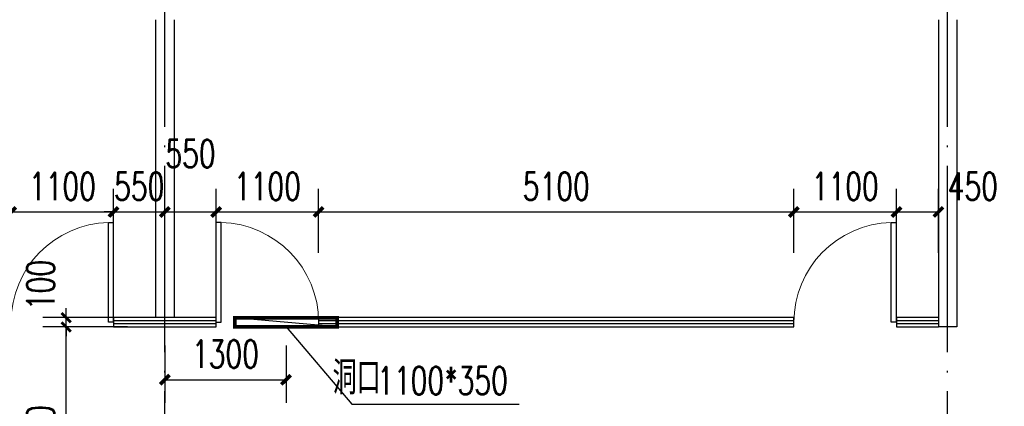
# Model space of a CAD drawing. Extents: x 797781 to 1255204, y 21234 to 1024248.
# Tile 754 of 1056: x 970550 to 981116, y 764928 to 769081. Entities that reach past the tile are written whole.
import ezdxf

# ---------------------------------------------------------------- set-up
doc = ezdxf.new("R2010")
doc.units = 0
doc.header["$LTSCALE"] = 1000
doc.header["$MEASUREMENT"] = 0
doc.linetypes.add('230303生产综合楼-平面图_t8$0$DOTE', pattern=[2.42, 2, -0.2, 0.02, -0.2])
for name, color, linetype in [('230303生产综合楼-平面图_t8$0$DIM_LEAD', 3, 'Continuous'), ('230303生产综合楼-平面图_t8$0$DOOR_FIRE', 4, 'Continuous'), ('230303生产综合楼-平面图_t8$0$DOTE', 1, '230303生产综合楼-平面图_t8$0$DOTE'), ('230303生产综合楼-平面图_t8$0$PUB_DIM', 3, 'Continuous'), ('230303生产综合楼-平面图_t8$0$PUB_TEXT', 7, 'Continuous'), ('230303生产综合楼-平面图_t8$0$WALL', 40, 'Continuous'), ('230303生产综合楼-平面图_t8$0$条件', 7, 'Continuous'), ('CURTWALL', 4, 'Continuous'), ('PUB_DIM', 3, 'Continuous')]:
    doc.layers.add(name, color=color, linetype=linetype)
doc.styles.add('230303生产综合楼-平面图_t8$0$_TCH_DIM', font='SIMPLEX', dxfattribs={"bigfont": 'GBCBIG'})
doc.styles.add('230303生产综合楼-平面图_T8$0$_TCH_DIM_T3', font='SIMPLEX', dxfattribs={"width": 0.705882, "bigfont": 'GBCBIG'})
doc.styles.add('_TCH_DIM_T3', font='SIMPLEX', dxfattribs={"width": 0.705882, "bigfont": 'GBCBIG'})
doc.dimstyles.new('230303生产综合楼-平面图_T8$0$_TCH_ARCH&&100', dxfattribs={"dimtxt": 297.5, "dimasz": 100, "dimexe": 250, "dimexo": 300, "dimgap": 126.25, "dimtad": 1, "dimdec": 0, "dimzin": 0, "dimdsep": 46, "dimtxsty": '230303生产综合楼-平面图_T8$0$_TCH_DIM_T3', "dimblk": '230303生产综合楼-平面图_t8$0$_ArchTick', "dimcen": 0.09, "dimclrt": 7, "dimazin": 2, "dimtfac": 1, "dimtdec": 0, "dimtix": 1, "dimtmove": 2, "dimatfit": 3, "dimfxl": 1, "dimtolj": 1, "dimtzin": 0, "dimarcsym": 0})
doc.dimstyles.new('_TCH_ARCH&&100', dxfattribs={"dimtxt": 297.5, "dimasz": 100, "dimexe": 250, "dimexo": 300, "dimgap": 126.25, "dimtad": 1, "dimdec": 0, "dimzin": 0, "dimdsep": 46, "dimtxsty": '_TCH_DIM_T3', "dimblk": 'ARCHTICK', "dimcen": 0.09, "dimclrt": 7, "dimazin": 2, "dimtfac": 1, "dimtdec": 0, "dimtix": 1, "dimtmove": 2, "dimatfit": 3, "dimfxl": 1, "dimtolj": 1, "dimtzin": 0, "dimarcsym": 0})

# ---------------------------------------------------------------- blocks, each defined once
blk = doc.blocks.new('_ArchTick')
at = {"color": 0, "linetype": 'ByBlock', "const_width": 0.4}
blk.add_lwpolyline([(-0.5, -0.5), (0.5, 0.5)], dxfattribs=at)
blk = doc.blocks.new('*D6488')
at = {"layer": 'Defpoints', "color": 0, "transparency": 16777216}
for p in [(1171201, 565831), (1172501, 565831), (1172501, 565165)]:
    blk.add_point(p, dxfattribs=at)
at = {"layer": 'PUB_DIM', "color": 0, "lineweight": -2, "transparency": 16777216}
for p, q in [((1171201, 565531), (1171201, 564915)), ((1172501, 565531), (1172501, 564915)), ((1171201, 565165), (1172501, 565165))]:
    blk.add_line(p, q, dxfattribs=at)
at = {"layer": 'PUB_DIM', "color": 0, "lineweight": -2, "transparency": 16777216, "xscale": 100, "yscale": 100, "zscale": 100, "rotation": 180}
blk.add_blockref('_ArchTick', (1171201, 565165), dxfattribs=at)
at = {"layer": 'PUB_DIM', "color": 0, "lineweight": -2, "transparency": 16777216, "xscale": 100, "yscale": 100, "zscale": 100}
blk.add_blockref('_ArchTick', (1172501, 565165), dxfattribs=at)
at = {"layer": 'PUB_DIM', "color": 7, "transparency": 16777216, "insert": (1171851, 565440), "char_height": 297.5, "attachment_point": 5, "style": '_TCH_DIM_T3'}
blk.add_mtext('\\A1;1300', dxfattribs=at)
blk = doc.blocks.new('*D2614')
at = {"layer": 'Defpoints', "color": 0, "transparency": 16777216}
for p in [(971558, 767016), (970458, 766276), (971558, 766276)]:
    blk.add_point(p, dxfattribs=at)
at = {"layer": 'PUB_DIM', "color": 0, "lineweight": -2, "transparency": 16777216}
for p, q in [((970458, 766576), (970458, 767266)), ((971558, 766576), (971558, 767266)), ((970458, 767016), (971558, 767016))]:
    blk.add_line(p, q, dxfattribs=at)
at = {"layer": 'PUB_DIM', "color": 0, "lineweight": -2, "transparency": 16777216, "xscale": 100, "yscale": 100, "zscale": 100, "rotation": 180}
blk.add_blockref('_ArchTick', (970458, 767016), dxfattribs=at)
at = {"layer": 'PUB_DIM', "color": 0, "lineweight": -2, "transparency": 16777216, "xscale": 100, "yscale": 100, "zscale": 100}
blk.add_blockref('_ArchTick', (971558, 767016), dxfattribs=at)
at = {"layer": 'PUB_DIM', "color": 7, "transparency": 16777216, "insert": (971008, 767291), "char_height": 297.5, "attachment_point": 5, "style": '_TCH_DIM_T3'}
blk.add_mtext('\\A1;1100', dxfattribs=at)
blk = doc.blocks.new('*D2615')
at = {"layer": 'Defpoints', "color": 0, "transparency": 16777216}
for p in [(972108, 767016), (971558, 766276), (972108, 766276)]:
    blk.add_point(p, dxfattribs=at)
at = {"layer": 'PUB_DIM', "color": 0, "lineweight": -2, "transparency": 16777216}
for p, q in [((971558, 766576), (971558, 767266)), ((972108, 766576), (972108, 767266)), ((971558, 767016), (971458, 767016)), ((971558, 767016), (972108, 767016)), ((972108, 767016), (972208, 767016))]:
    blk.add_line(p, q, dxfattribs=at)
at = {"layer": 'PUB_DIM', "color": 0, "lineweight": -2, "transparency": 16777216, "xscale": 100, "yscale": 100, "zscale": 100}
blk.add_blockref('_ArchTick', (971558, 767016), dxfattribs=at)
at = {"layer": 'PUB_DIM', "color": 0, "lineweight": -2, "transparency": 16777216, "xscale": 100, "yscale": 100, "zscale": 100, "rotation": 180}
blk.add_blockref('_ArchTick', (972108, 767016), dxfattribs=at)
at = {"layer": 'PUB_DIM', "color": 7, "transparency": 16777216, "insert": (971833, 767291), "char_height": 297.5, "attachment_point": 5, "style": '_TCH_DIM_T3'}
blk.add_mtext('\\A1;550', dxfattribs=at)
blk = doc.blocks.new('*D2616')
at = {"layer": 'Defpoints', "color": 0, "transparency": 16777216}
for p in [(972658, 767016), (972108, 766276), (972658, 766276)]:
    blk.add_point(p, dxfattribs=at)
at = {"layer": 'PUB_DIM', "color": 0, "lineweight": -2, "transparency": 16777216}
for p, q in [((972108, 766576), (972108, 767266)), ((972658, 766576), (972658, 767266)), ((972108, 767016), (972658, 767016))]:
    blk.add_line(p, q, dxfattribs=at)
at = {"layer": 'PUB_DIM', "color": 0, "lineweight": -2, "transparency": 16777216, "xscale": 100, "yscale": 100, "zscale": 100, "rotation": 180}
blk.add_blockref('_ArchTick', (972108, 767016), dxfattribs=at)
at = {"layer": 'PUB_DIM', "color": 0, "lineweight": -2, "transparency": 16777216, "xscale": 100, "yscale": 100, "zscale": 100}
blk.add_blockref('_ArchTick', (972658, 767016), dxfattribs=at)
at = {"layer": 'PUB_DIM', "color": 7, "transparency": 16777216, "insert": (972383, 767641), "char_height": 297.5, "attachment_point": 5, "style": '_TCH_DIM_T3'}
blk.add_mtext('\\A1;550', dxfattribs=at)
blk = doc.blocks.new('*D2617')
at = {"layer": 'Defpoints', "color": 0, "transparency": 16777216}
for p in [(973758, 767016), (972658, 766276), (973758, 766276)]:
    blk.add_point(p, dxfattribs=at)
at = {"layer": 'PUB_DIM', "color": 0, "lineweight": -2, "transparency": 16777216}
for p, q in [((972658, 766576), (972658, 767266)), ((973758, 766576), (973758, 767266)), ((972658, 767016), (973758, 767016))]:
    blk.add_line(p, q, dxfattribs=at)
at = {"layer": 'PUB_DIM', "color": 0, "lineweight": -2, "transparency": 16777216, "xscale": 100, "yscale": 100, "zscale": 100, "rotation": 180}
blk.add_blockref('_ArchTick', (972658, 767016), dxfattribs=at)
at = {"layer": 'PUB_DIM', "color": 0, "lineweight": -2, "transparency": 16777216, "xscale": 100, "yscale": 100, "zscale": 100}
blk.add_blockref('_ArchTick', (973758, 767016), dxfattribs=at)
at = {"layer": 'PUB_DIM', "color": 7, "transparency": 16777216, "insert": (973208, 767291), "char_height": 297.5, "attachment_point": 5, "style": '_TCH_DIM_T3'}
blk.add_mtext('\\A1;1100', dxfattribs=at)
blk = doc.blocks.new('*D2618')
at = {"layer": 'Defpoints', "color": 0, "transparency": 16777216}
for p in [(978858, 767016), (973758, 766276), (978858, 766276)]:
    blk.add_point(p, dxfattribs=at)
at = {"layer": 'PUB_DIM', "color": 0, "lineweight": -2, "transparency": 16777216}
for p, q in [((973758, 766576), (973758, 767266)), ((978858, 766576), (978858, 767266)), ((973758, 767016), (978858, 767016))]:
    blk.add_line(p, q, dxfattribs=at)
at = {"layer": 'PUB_DIM', "color": 0, "lineweight": -2, "transparency": 16777216, "xscale": 100, "yscale": 100, "zscale": 100, "rotation": 180}
blk.add_blockref('_ArchTick', (973758, 767016), dxfattribs=at)
at = {"layer": 'PUB_DIM', "color": 0, "lineweight": -2, "transparency": 16777216, "xscale": 100, "yscale": 100, "zscale": 100}
blk.add_blockref('_ArchTick', (978858, 767016), dxfattribs=at)
at = {"layer": 'PUB_DIM', "color": 7, "transparency": 16777216, "insert": (976308, 767291), "char_height": 297.5, "attachment_point": 5, "style": '_TCH_DIM_T3'}
blk.add_mtext('\\A1;5100', dxfattribs=at)
blk = doc.blocks.new('*D2619')
at = {"layer": 'Defpoints', "color": 0, "transparency": 16777216}
for p in [(979958, 767016), (978858, 766276), (979958, 766276)]:
    blk.add_point(p, dxfattribs=at)
at = {"layer": 'PUB_DIM', "color": 0, "lineweight": -2, "transparency": 16777216}
for p, q in [((978858, 766576), (978858, 767266)), ((979958, 766576), (979958, 767266)), ((978858, 767016), (979958, 767016))]:
    blk.add_line(p, q, dxfattribs=at)
at = {"layer": 'PUB_DIM', "color": 0, "lineweight": -2, "transparency": 16777216, "xscale": 100, "yscale": 100, "zscale": 100, "rotation": 180}
blk.add_blockref('_ArchTick', (978858, 767016), dxfattribs=at)
at = {"layer": 'PUB_DIM', "color": 0, "lineweight": -2, "transparency": 16777216, "xscale": 100, "yscale": 100, "zscale": 100}
blk.add_blockref('_ArchTick', (979958, 767016), dxfattribs=at)
at = {"layer": 'PUB_DIM', "color": 7, "transparency": 16777216, "insert": (979408, 767291), "char_height": 297.5, "attachment_point": 5, "style": '_TCH_DIM_T3'}
blk.add_mtext('\\A1;1100', dxfattribs=at)
blk = doc.blocks.new('*D2620')
at = {"layer": 'Defpoints', "color": 0, "transparency": 16777216}
for p in [(980408, 767016), (979958, 766276), (980408, 766276)]:
    blk.add_point(p, dxfattribs=at)
at = {"layer": 'PUB_DIM', "color": 0, "lineweight": -2, "transparency": 16777216}
for p, q in [((979958, 766576), (979958, 767266)), ((980408, 766576), (980408, 767266)), ((979958, 767016), (980408, 767016))]:
    blk.add_line(p, q, dxfattribs=at)
at = {"layer": 'PUB_DIM', "color": 0, "lineweight": -2, "transparency": 16777216, "xscale": 100, "yscale": 100, "zscale": 100, "rotation": 180}
blk.add_blockref('_ArchTick', (979958, 767016), dxfattribs=at)
at = {"layer": 'PUB_DIM', "color": 0, "lineweight": -2, "transparency": 16777216, "xscale": 100, "yscale": 100, "zscale": 100}
blk.add_blockref('_ArchTick', (980408, 767016), dxfattribs=at)
at = {"layer": 'PUB_DIM', "color": 7, "transparency": 16777216, "insert": (980778, 767291), "char_height": 297.5, "attachment_point": 5, "style": '_TCH_DIM_T3'}
blk.add_mtext('\\A1;450', dxfattribs=at)
blk = doc.blocks.new('230303生产综合楼-平面图_t8$0$$DorLib2D$00000001')
for p, q in [((0.45, 0.975), (0.5, 0.975)), ((0.45, 0), (0.45, 0.975)), ((0.5, 0), (0.5, 0.975)), ((0.5, 0), (0.45, 0))]:
    blk.add_line(p, q)
at = {"lineweight": 13}
blk.add_arc((0.475, 0), 0.975, 91.46928, 180, dxfattribs=at)
blk = doc.blocks.new('230303生产综合楼-平面图_t8$0$_ArchTick')
at = {"color": 0, "linetype": 'ByBlock', "const_width": 0.3}
blk.add_lwpolyline([(-0.5, -0.5), (0.5, 0.5)], dxfattribs=at)
blk = doc.blocks.new('*D4625')
at = {"layer": '230303生产综合楼-平面图_t8$0$PUB_DIM', "color": 0, "lineweight": -2, "transparency": 16777216}
for p, q in [((971049, 765881), (971049, 765981)), ((971708, 765881), (970799, 765881)), ((971049, 765781), (971049, 765881)), ((971708, 765781), (970799, 765781)), ((971049, 765781), (971049, 765681))]:
    blk.add_line(p, q, dxfattribs=at)
at = {"layer": 'Defpoints', "color": 0, "transparency": 16777216}
for p in [(971049, 765881), (972008, 765881), (972008, 765781)]:
    blk.add_point(p, dxfattribs=at)
at = {"layer": '230303生产综合楼-平面图_t8$0$PUB_DIM', "color": 0, "lineweight": -2, "transparency": 16777216, "xscale": 100, "yscale": 100, "zscale": 100}
for p, rotation in [((971049, 765881), 270), ((971049, 765781), 90)]:
    blk.add_blockref('230303生产综合楼-平面图_t8$0$_ArchTick', p, dxfattribs=dict(at, rotation=rotation))
at = {"layer": '230303生产综合楼-平面图_t8$0$PUB_DIM', "color": 7, "transparency": 16777216, "insert": (970774, 766231), "char_height": 297.5, "attachment_point": 5, "rotation": 90, "style": '230303生产综合楼-平面图_T8$0$_TCH_DIM_T3'}
blk.add_mtext('\\A1;100', dxfattribs=at)
blk = doc.blocks.new('*D4626')
at = {"layer": '230303生产综合楼-平面图_t8$0$PUB_DIM', "color": 0, "lineweight": -2, "transparency": 16777216}
for p, q in [((971708, 765781), (970799, 765781)), ((971049, 763381), (971049, 765781)), ((971708, 763381), (970799, 763381))]:
    blk.add_line(p, q, dxfattribs=at)
at = {"layer": 'Defpoints', "color": 0, "transparency": 16777216}
for p in [(971049, 765781), (972008, 765781), (972008, 763381)]:
    blk.add_point(p, dxfattribs=at)
at = {"layer": '230303生产综合楼-平面图_t8$0$PUB_DIM', "color": 0, "lineweight": -2, "transparency": 16777216, "xscale": 100, "yscale": 100, "zscale": 100}
for p, rotation in [((971049, 765781), 90), ((971049, 763381), 270)]:
    blk.add_blockref('230303生产综合楼-平面图_t8$0$_ArchTick', p, dxfattribs=dict(at, rotation=rotation))
at = {"layer": '230303生产综合楼-平面图_t8$0$PUB_DIM', "color": 7, "transparency": 16777216, "insert": (970774, 764581), "char_height": 297.5, "attachment_point": 5, "rotation": 90, "style": '230303生产综合楼-平面图_T8$0$_TCH_DIM_T3'}
blk.add_mtext('\\A1;2400', dxfattribs=at)
blk = doc.blocks.new('230303生产综合楼-平面图_t8$0$10FND')
at = {"layer": '230303生产综合楼-平面图_t8$0$DIM_LEAD'}
for p, q in [((1172501.1, 565731.5), (1173206.9, 564902.2)), ((1172501.1, 565731.5), (1173206.9, 564902.2)), ((1173206.9, 564902.2), (1175003.3, 564902.2))]:
    blk.add_line(p, q, dxfattribs=at)
at = {"layer": '230303生产综合楼-平面图_t8$0$条件', "color": 1, "const_width": 40}
blk.add_lwpolyline([(1173051.1, 565731.5), (1171951.1, 565731.5), (1171951.1, 565830.6), (1173051.1, 565830.6), (1173051.1, 565731.5)], dxfattribs=at)
at = {"layer": '230303生产综合楼-平面图_t8$0$条件', "color": 1}
blk.add_lwpolyline([(1173051.1, 565731.5), (1171951.1, 565830.6)], dxfattribs=at)
at = {"layer": '230303生产综合楼-平面图_t8$0$PUB_TEXT', "style": '230303生产综合楼-平面图_t8$0$_TCH_DIM'}
blk.add_text('洞口', height=357.45, dxfattribs=at).set_placement((1173001.7, 565007.2))
at = {"layer": '230303生产综合楼-平面图_t8$0$PUB_TEXT', "style": '230303生产综合楼-平面图_t8$0$_TCH_DIM', "width": 0.705882}
blk.add_text('1100*350', height=297.5, dxfattribs=at).set_placement((1173478.3, 565007.2))
at = {"layer": 'PUB_DIM'}
dim = blk.add_aligned_dim(p1=(1171201.1, 565831.5), p2=(1172501.1, 565831.5), distance=-666.4, dimstyle='_TCH_ARCH&&100', dxfattribs=at)
dim.commit()
dim.dimension.update_dxf_attribs({"geometry": '*D6488', "text_midpoint": (1171851.1, 565440)})

msp = doc.modelspace()

# ---------------------------------------------------------------- linework, layer by layer
at = {"layer": '230303生产综合楼-平面图_t8$0$DOTE'}
for p, q in [((972108, 755831.3), (972108, 783831.3)), ((980508, 755831.3), (980508, 783831.3))]:
    msp.add_line(p, q, dxfattribs=at)
at = {"layer": '230303生产综合楼-平面图_t8$0$WALL'}
for p, q in [((972008, 769081.3), (972008, 765881)), ((972208, 769081.3), (972208, 765881)), ((980408, 769081.3), (980408, 765781)), ((980608, 769081.3), (980608, 765781)), ((980608, 765781), (980408, 765781))]:
    msp.add_line(p, q, dxfattribs=at)
at = {"layer": 'CURTWALL'}
for p, q in [((972108, 765881), (971557.8, 765881)), ((971557.8, 765881), (971557.8, 765781)), ((972108, 765847.6), (971557.8, 765847.6)), ((972108, 765814.3), (971557.8, 765814.3)), ((972658.2, 765881), (972108, 765881)), ((972658.2, 765847.6), (972108, 765847.6)), ((972658.2, 765814.3), (972108, 765814.3)), ((972658.2, 765781), (972658.2, 765881)), ((978857.8, 765881), (973758.2, 765881)), ((973758.2, 765881), (973758.2, 765781)), ((978857.8, 765847.6), (973758.2, 765847.6)), ((978857.8, 765814.3), (973758.2, 765814.3)), ((978857.8, 765781), (978857.8, 765881)), ((980408, 765881), (979957.8, 765881)), ((979957.8, 765881), (979957.8, 765781)), ((980408, 765847.6), (979957.8, 765847.6)), ((980408, 765814.3), (979957.8, 765814.3)), ((971557.8, 765781), (972108, 765781)), ((972108, 765781), (972658.2, 765781)), ((973758.2, 765781), (978857.8, 765781)), ((979957.8, 765781), (980408, 765781))]:
    msp.add_line(p, q, dxfattribs=at)

# ---------------------------------------------------------------- block references
msp.add_blockref('230303生产综合楼-平面图_t8$0$10FND', (-199093.1, 200049.5))
at = {"layer": '230303生产综合楼-平面图_t8$0$DOOR_FIRE', "yscale": -1100, "zscale": 100, "rotation": 180}
for p, xscale in [((971007.8, 765831), -1100), ((973208.2, 765831), 1100), ((979407.8, 765831), -1100)]:
    msp.add_blockref('230303生产综合楼-平面图_t8$0$$DorLib2D$00000001', p, dxfattribs=dict(at, xscale=xscale))

# ---------------------------------------------------------------- dimensions: what is measured, and where the dimension line sits
at = {"layer": '230303生产综合楼-平面图_t8$0$PUB_DIM'}
dim = msp.add_linear_dim(base=(971048.5, 765881), p1=(972008.1, 765781), p2=(972008.1, 765881), angle=90, dimstyle='230303生产综合楼-平面图_T8$0$_TCH_ARCH&&100', dxfattribs=at)
dim.commit()
dim.dimension.update_dxf_attribs({"geometry": '*D4625', "text_midpoint": (970773.5, 766231), "dimtype": 161})
dim = msp.add_aligned_dim(p1=(972008.1, 763381.3), p2=(972008.1, 765781), distance=959.6, dimstyle='230303生产综合楼-平面图_T8$0$_TCH_ARCH&&100', dxfattribs=at)
dim.commit()
dim.dimension.update_dxf_attribs({"geometry": '*D4626', "text_midpoint": (970773.5, 764581.1)})
at = {"layer": 'PUB_DIM'}
for base, p1, p2, picture, middle in [((972658.2, 767016.2), (972108, 766276), (972658.2, 766276), '*D2616', (972383.1, 767641.2)), ((980408, 767016.2), (979957.8, 766276), (980408, 766276), '*D2620', (980778, 767291.2))]:
    dim = msp.add_linear_dim(base=base, p1=p1, p2=p2, angle=0, dimstyle='_TCH_ARCH&&100', dxfattribs=at)
    dim.commit()
    dim.dimension.update_dxf_attribs({"geometry": picture, "text_midpoint": middle, "dimtype": 161})
for p1, p2, picture, middle in [((970457.8, 766276), (971557.8, 766276), '*D2614', (971007.8, 767291.2)), ((971557.8, 766276), (972108, 766276), '*D2615', (971832.9, 767291.2)), ((972658.2, 766276), (973758.2, 766276), '*D2617', (973208.2, 767291.2)), ((973758.2, 766276), (978857.8, 766276), '*D2618', (976308, 767291.2)), ((978857.8, 766276), (979957.8, 766276), '*D2619', (979407.8, 767291.2))]:
    dim = msp.add_aligned_dim(p1=p1, p2=p2, distance=740.2, dimstyle='_TCH_ARCH&&100', dxfattribs=at)
    dim.commit()
    dim.dimension.update_dxf_attribs({"geometry": picture, "text_midpoint": middle})

doc.saveas('drawing.dxf')
